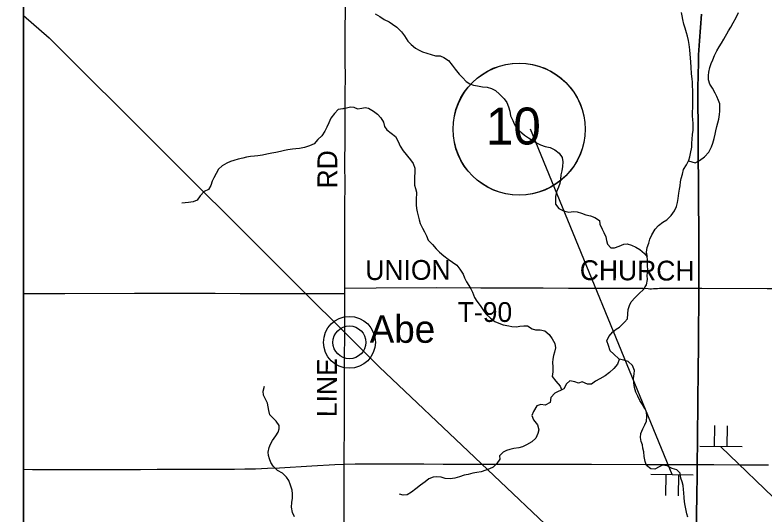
# Model space of a CAD drawing. Extents: x -87 to 2145, y -2128 to 440.
# Drawn here: x 29.3 to 86.1, y 141.5 to 179.2 of the extents above; entities that cross this region are included whole.
import ezdxf

# ---------------------------------------------------------------- set-up
doc = ezdxf.new("R2010")
doc.units = 0
for name, color, linetype in [('Default', 7, 'Continuous'), ('GM_X_County_Road', 7, 'Continuous'), ('GM_X_County_Road_Text', 7, 'Continuous'), ('GM_X_Minor_River', 7, 'Continuous'), ('GM_X_Rail_Line', 7, 'Continuous'), ('GM_X_State_Route', 7, 'Continuous'), ('GM_X_Township_Road', 7, 'Continuous'), ('GM_X_Township_Road_Text', 7, 'Continuous'), ('GM_X_Unincorporated', 7, 'Continuous'), ('GM_X_Unincorporated_Location', 7, 'Continuous'), ('GM_X_Unincorporated_Text', 7, 'Continuous'), ('SH_Border', 7, 'Continuous'), ('SH_Masking', 7, 'Continuous'), ('SH_Text', 7, 'Continuous'), ('SN_P_Signs', 7, 'Continuous')]:
    doc.layers.add(name, color=color, linetype=linetype)

msp = doc.modelspace()

# ---------------------------------------------------------------- linework, layer by layer
at = {"layer": 'Default'}
for points in [[(81.34, 179.285), (81.204, 177.288), (81.137, 176.207), (81.118, 175.748), (81.095, 174.567), (81.086, 173.828), (81.133, 165.478), (81.143, 162.575), (81.159, 158.544), (81.126, 154.308), (81.101, 152.208), (81.069, 150.109), (81.042, 147.025), (81.023, 145.206)], [(81.023, 145.206), (81.02, 144.532), (80.99, 142.712), (80.984, 141.58), (80.982, 140.76)]]:
    msp.add_lwpolyline(points, dxfattribs=at)
at = {"layer": 'GM_X_County_Road'}
msp.add_line((54.33, 158.142), (54.33, 158.557), dxfattribs=at)
for points in [[(54.33, 158.557), (54.332, 160.189), (54.341, 161.78), (54.345, 163.814), (54.343, 164.667), (54.349, 166.537), (54.346, 167.849), (54.354, 169.932), (54.365, 171.048), (54.368, 171.966), (54.37, 173.229), (54.377, 174.591), (54.371, 175.69), (54.372, 176.772), (54.371, 178.38), (54.378, 179.33), (54.383, 180.659), (54.385, 181.397), (54.382, 182.119), (54.385, 182.676), (54.403, 183.874), (54.393, 184.923)], [(54.29, 145.227), (54.293, 145.787), (54.3, 148.116), (54.302, 148.854), (54.305, 149.33), (54.307, 150.38), (54.312, 151.987), (54.321, 153.103), (54.328, 155.169), (54.325, 155.907), (54.33, 158.142)], [(54.287, 140.227), (54.291, 141.719), (54.294, 142.654), (54.295, 143.638), (54.292, 144.524), (54.29, 145.227)]]:
    msp.add_lwpolyline(points, dxfattribs=at)
at = {"layer": 'GM_X_Minor_River'}
for points in [[(56.632, 179.327), (56.979, 179.111), (57.325, 178.884), (57.683, 178.707), (57.951, 178.551), (58.268, 178.315), (58.632, 177.949), (58.866, 177.655), (59.109, 177.261), (59.354, 176.987), (59.69, 176.72), (59.958, 176.575), (60.217, 176.439), (60.546, 176.342), (60.876, 176.235), (61.206, 176.148), (61.567, 176.13), (61.826, 176.025), (62.193, 175.787), (62.477, 175.442), (62.701, 175.128), (62.984, 174.752), (63.24, 174.497), (63.535, 174.201), (63.813, 174.025), (64.072, 173.92), (64.392, 173.873), (64.752, 173.785), (65.124, 173.776), (65.433, 173.66), (65.752, 173.513), (66.058, 173.246), (66.412, 172.889), (66.596, 172.605), (66.73, 172.273), (66.823, 171.941), (66.886, 171.6), (67.049, 171.236), (67.154, 170.984), (67.367, 170.64), (67.939, 170.127), (68.236, 169.93), (68.534, 169.764), (68.901, 169.535), (69.16, 169.409), (69.519, 169.281), (69.879, 169.193), (70.237, 169.025), (70.573, 168.767), (70.787, 168.432), (70.851, 168.121), (70.823, 167.761), (70.765, 167.432), (70.708, 167.123), (70.661, 166.814), (70.613, 166.464), (70.507, 166.196), (70.378, 165.849), (70.28, 165.5), (70.283, 165.2), (70.297, 164.909), (70.551, 164.572), (70.899, 164.394), (71.29, 164.315), (71.653, 164.367), (71.924, 164.341), (72.263, 164.233), (72.602, 164.105), (72.943, 164.037), (73.272, 163.91), (73.618, 163.681), (73.663, 163.4), (73.825, 163.025), (73.95, 162.772), (74.094, 162.427), (74.158, 162.155), (74.233, 161.883), (74.478, 161.616), (74.759, 161.61), (75.114, 161.722), (75.459, 161.885), (75.721, 161.909), (76.051, 161.811), (76.369, 161.654), (76.677, 161.486), (77.022, 161.178), (77.246, 160.927)], [(76.225, 151.372), (76.212, 151.724), (76.25, 152.055), (76.265, 152.306), (76.133, 152.691), (75.797, 152.99), (75.478, 153.108), (75.118, 153.176), (74.694, 153.568), (74.428, 153.815), (74.306, 154.2), (74.183, 154.554), (74.331, 154.903), (74.63, 155.248), (74.896, 155.443), (75.151, 155.608), (75.511, 155.981), (75.758, 156.237), (75.776, 156.598), (75.793, 156.929), (75.891, 157.248), (76.027, 157.506), (76.336, 157.841), (76.634, 158.145), (76.952, 158.439), (77.191, 158.795), (77.261, 159.205), (77.247, 159.517), (77.286, 159.907), (77.264, 160.259), (77.261, 160.62), (77.24, 161.032), (77.186, 161.284), (77.233, 161.624), (77.361, 161.952), (77.428, 162.251), (77.596, 162.578), (77.837, 163.014), (78.084, 163.289), (78.412, 163.542), (78.738, 163.735), (79.046, 164.049), (79.305, 164.394), (79.463, 164.731), (79.53, 165.03), (79.588, 165.339), (79.637, 165.738), (79.684, 166.058), (79.73, 166.307), (79.766, 166.596), (79.822, 166.855), (79.92, 167.193), (79.998, 167.532), (80.207, 167.877), (80.386, 168.243), (80.462, 168.492), (80.518, 168.75), (80.608, 169.218), (80.615, 169.518), (80.652, 169.837), (80.68, 170.186), (80.708, 170.515), (80.719, 171.025), (80.695, 171.315), (80.671, 171.575), (80.668, 171.905), (80.695, 172.204), (80.691, 172.463), (80.698, 172.783), (80.697, 173.192), (80.685, 173.551), (80.681, 173.851), (80.668, 174.15), (80.643, 174.4), (80.602, 174.79), (80.573, 175.289), (80.551, 175.659), (80.518, 175.999), (80.504, 176.258), (80.471, 176.588), (80.41, 176.997), (80.356, 177.297), (80.284, 177.638), (80.209, 177.888), (80.126, 178.229), (80.022, 178.54), (79.929, 178.88), (79.876, 179.17), (79.831, 179.42)], [(80.365, 168.201), (80.884, 168.052), (81.21, 168.214), (81.588, 168.486), (81.897, 168.848), (82.117, 169.243), (82.214, 169.521), (82.313, 169.889), (82.39, 170.207), (82.436, 170.465), (82.524, 170.793), (82.59, 171.071), (82.657, 171.339), (82.705, 171.688), (82.731, 171.957), (82.747, 172.236), (82.733, 172.496), (82.638, 172.758), (82.524, 173.05), (82.389, 173.312), (82.196, 173.696), (81.982, 174), (81.878, 174.322), (81.886, 174.641), (81.902, 174.91), (81.98, 175.247), (82.087, 175.563), (82.204, 175.85), (82.342, 176.175), (82.511, 176.51), (82.678, 176.815), (82.866, 177.1), (83.054, 177.414), (83.39, 178.044), (83.567, 178.318), (83.755, 178.652), (83.986, 179.055), (84.165, 179.419)], [(54.271, 172.145), (54.182, 172.135), (53.84, 172.066), (53.558, 171.787), (53.286, 171.417), (53.114, 171.058), (52.982, 170.738), (52.821, 170.429), (52.589, 170.089), (52.297, 169.8), (52.004, 169.49), (51.652, 169.321), (51.28, 169.192), (50.908, 169.122), (50.627, 169.093), (50.376, 169.074), (50.024, 169.014), (49.762, 168.965), (49.461, 168.886), (49.099, 168.826), (48.807, 168.767), (48.435, 168.688), (48.094, 168.618), (47.742, 168.569), (47.491, 168.54), (47.199, 168.51), (46.878, 168.471), (46.596, 168.402), (46.264, 168.312), (45.933, 168.213), (45.681, 168.133), (45.389, 168.024), (45.047, 167.814), (44.765, 167.564), (44.584, 167.234), (44.422, 166.904), (44.291, 166.654), (44.189, 166.323), (43.997, 166.013), (43.686, 165.863), (43.383, 165.533), (43.141, 165.203), (42.84, 165.093), (42.498, 165.044), (42.247, 165.014), (41.985, 164.985)], [(54.271, 172.145), (54.765, 172.279), (55.016, 172.264), (55.284, 172.138), (55.617, 172.181), (55.87, 172.235), (56.13, 172.169), (56.517, 171.961), (56.813, 171.715), (57.049, 171.45), (57.253, 171.125), (57.336, 170.783), (57.511, 170.53), (57.837, 170.292), (58.164, 170.035), (58.376, 169.651), (58.519, 169.307), (58.763, 168.952), (59.311, 168.259), (59.516, 167.984), (59.629, 167.631), (59.631, 167.271), (59.615, 167.001), (59.608, 166.681), (59.621, 166.36), (59.695, 166.088), (59.76, 165.826), (59.746, 165.205), (59.749, 164.864), (59.773, 164.593), (59.817, 164.331), (59.881, 164.029), (59.975, 163.726), (60.049, 163.454), (60.222, 163.089), (60.367, 162.815), (60.521, 162.501), (60.655, 162.197), (60.979, 161.849), (61.254, 161.521), (61.509, 161.265), (61.846, 161.006), (62.162, 160.749), (62.489, 160.521), (62.816, 160.302), (63.05, 159.986), (63.293, 159.599), (63.408, 159.346), (63.562, 159.041), (63.727, 158.756), (63.872, 158.502), (63.997, 158.238), (64.159, 157.843), (64.334, 157.557), (64.588, 157.23), (64.793, 156.924), (65.017, 156.598), (65.362, 156.279), (65.698, 156.03), (66.007, 155.893), (66.337, 155.785), (66.747, 155.695), (66.997, 155.66), (67.339, 155.632), (67.591, 155.666), (67.893, 155.69), (68.165, 155.704), (68.522, 155.475), (68.782, 155.409), (69.123, 155.391), (69.484, 155.333), (69.81, 155.054), (70.034, 154.718), (70.247, 154.351), (70.28, 154.039), (70.223, 153.708), (70.147, 153.448), (70.1, 153.178), (70.075, 152.917), (70.087, 152.585), (70.099, 152.213), (70.041, 151.852), (70.326, 151.514), (70.639, 151.135), (70.754, 150.871), (70.767, 150.861)], [(75.09, 153.202), (75.117, 153.156), (74.979, 152.797), (74.72, 152.471), (74.382, 152.177), (74.045, 151.924), (73.647, 151.681), (73.322, 151.517), (73.015, 151.283), (72.724, 151.289), (72.305, 151.46), (72.041, 151.355), (71.752, 151.472), (71.382, 151.541), (71.115, 151.305), (70.916, 150.938), (70.245, 150.59), (69.946, 150.265), (69.888, 149.904), (69.511, 149.681), (69.171, 149.749), (68.887, 149.635), (68.616, 149.208), (68.509, 148.919), (68.623, 148.584), (68.937, 148.215), (69.018, 147.821), (68.962, 147.55), (68.794, 147.192), (68.496, 146.907), (68.089, 146.684), (67.804, 146.55), (67.521, 146.475), (67.127, 146.404), (66.845, 146.339), (66.571, 146.255), (66.317, 146.13), (66.06, 145.864), (66.064, 145.602), (65.856, 145.274), (65.569, 144.999), (65.305, 144.874), (65.021, 144.779), (64.666, 144.656), (64.333, 144.603), (64.031, 144.55), (63.687, 144.456), (63.373, 144.383), (63.009, 144.28), (62.655, 144.167), (62.302, 144.115), (61.94, 144.133), (61.621, 144.24), (61.279, 144.258), (61.018, 144.254), (60.703, 144.11), (60.417, 143.894), (60.059, 143.641), (59.722, 143.366), (59.384, 143.112), (59.068, 142.917), (58.756, 142.884), (58.476, 142.95)], [(50.533, 141.231), (50.363, 141.574), (50.294, 141.977), (50.315, 142.319), (50.376, 142.641), (50.377, 142.974), (50.338, 143.266), (50.208, 143.649), (50.088, 143.992), (49.928, 144.244), (49.617, 144.537), (49.226, 144.759), (48.915, 145.082), (48.725, 145.355), (48.636, 145.637), (48.556, 145.889), (48.536, 146.141), (48.608, 146.493), (48.709, 146.745), (48.85, 147.016), (49.112, 147.368), (49.274, 147.649), (49.365, 147.911), (49.355, 148.163), (49.145, 148.485), (48.895, 148.707), (48.654, 148.97), (48.565, 149.292), (48.486, 149.836), (48.306, 150.189), (48.176, 150.451), (48.156, 150.763), (48.248, 151.135)], [(80.327, 141.208), (80.242, 141.471), (80.17, 141.835), (80.125, 142.108), (80.071, 142.371), (80.038, 142.704), (80.025, 143.047), (79.99, 143.299), (79.957, 143.602), (79.893, 143.895), (79.788, 144.179), (79.736, 144.533), (79.48, 144.81), (79.141, 144.908), (78.763, 145.108), (78.402, 145.146), (78.148, 145.021), (77.812, 144.847), (77.521, 144.874), (77.175, 145.133), (77.091, 145.437), (77.008, 145.811), (76.976, 146.164), (76.912, 146.448), (76.877, 146.7), (76.792, 146.953), (76.728, 147.257), (76.744, 147.538), (76.913, 147.906), (77.071, 148.205), (77.178, 148.494), (77.215, 148.835), (77.192, 149.178), (77.067, 149.442), (76.873, 149.738), (76.688, 150.044), (76.525, 150.38), (76.371, 150.685), (76.278, 151.029), (76.225, 151.372)]]:
    msp.add_lwpolyline(points, dxfattribs=at)
at = {"layer": 'GM_X_Rail_Line'}
msp.add_lwpolyline([(30, 179.198), (31.946, 177.512), (56.944, 152.592), (71.417, 138.858)], dxfattribs=at)
at = {"layer": 'GM_X_State_Route'}
for points in [[(81.023, 145.206), (81.042, 147.025), (81.069, 150.109), (81.101, 152.208), (81.126, 154.308), (81.159, 158.544), (81.143, 162.575), (81.133, 165.478), (81.086, 173.828), (81.095, 174.567), (81.118, 175.748), (81.137, 176.207), (81.204, 177.288), (81.34, 179.285)], [(30, 144.836), (30.664, 144.833), (32.189, 144.83), (33.698, 144.829), (34.683, 144.823), (35.897, 144.82), (38.849, 144.833), (40.112, 144.837), (41.425, 144.848), (44.426, 144.854), (45.968, 144.854), (46.756, 144.862), (47.555, 144.884), (48.478, 144.914), (49.379, 144.956), (51.836, 145.094), (53.572, 145.196), (54.29, 145.227), (55.112, 145.249), (57.112, 145.248), (60.328, 145.252), (61.787, 145.238), (64.149, 145.231), (65.183, 145.232), (68.168, 145.232), (71.547, 145.222), (73.007, 145.225), (77.14, 145.21), (78.698, 145.212), (81.023, 145.206)], [(80.982, 140.76), (80.984, 141.58), (80.99, 142.712), (81.02, 144.532), (81.023, 145.206)], [(81.023, 145.206), (82.29, 145.202), (84.225, 145.183), (86.423, 145.167)]]:
    msp.add_lwpolyline(points, dxfattribs=at)
at = {"layer": 'GM_X_Township_Road'}
msp.add_line((54.33, 158.142), (54.33, 158.557), dxfattribs=at)
for points in [[(54.33, 158.557), (56.704, 158.571), (61.312, 158.59), (64.624, 158.579), (67.707, 158.583), (69.348, 158.573), (71.283, 158.564), (72.775, 158.557), (73.726, 158.562), (75.168, 158.554), (76.661, 158.554), (76.908, 158.544), (77.3, 158.517), (77.446, 158.51), (77.56, 158.508), (77.706, 158.514), (77.902, 158.529), (78.016, 158.535), (78.18, 158.541), (78.31, 158.544), (78.441, 158.544), (78.62, 158.543), (79.388, 158.546), (80.797, 158.545), (81.159, 158.544)], [(81.159, 158.544), (81.37, 158.543), (86.322, 158.523), (89.962, 158.532), (90.996, 158.531), (92.23, 158.525), (95.784, 158.511), (96.276, 158.508), (97.67, 158.501), (99.163, 158.494), (100.507, 158.495), (102.492, 158.494), (104.607, 158.495), (106.889, 158.497), (107.071, 158.491), (107.158, 158.475), (107.219, 158.455), (107.262, 158.421)], [(30, 158.152), (31.179, 158.151), (33.131, 158.154), (38.396, 158.168), (40.725, 158.177), (41.398, 158.177), (43.661, 158.165), (44.514, 158.163), (46.4, 158.16), (48.024, 158.158), (51.157, 158.146), (52.961, 158.139), (54.208, 158.142), (54.33, 158.142)]]:
    msp.add_lwpolyline(points, dxfattribs=at)
at = {"layer": 'GM_X_Unincorporated'}
for radius in [1.964, 1.245]:
    msp.add_circle((54.681, 154.45), radius, dxfattribs=at)
at = {"layer": 'GM_X_Unincorporated_Location'}
msp.add_line((54.681, 154.45), (54.681, 154.45), dxfattribs=at)
at = {"layer": 'SH_Border'}
for points in [[(10, 430), (30, 430), (30, 10), (10, 10)], [(30, 430), (670, 430), (670, 10), (30, 10)]]:
    msp.add_lwpolyline(points, close=True, dxfattribs=at)
at = {"layer": 'SH_Masking'}
msp.add_circle((67.547, 170.586), 5, dxfattribs=at)
at = {"layer": 'SH_Text'}
for p, q in [((79.118, 144.434), (68.399, 170.58)), ((82.826, 146.544), (96.803, 133.032))]:
    msp.add_line(p, q, dxfattribs=at)
msp.add_lwpolyline([(30, 430), (281.801, 430), (281.801, 10), (30, 10)], close=True, dxfattribs=at)
msp.add_circle((67.528, 170.594), 5, dxfattribs=at)
at = {"layer": 'SN_P_Signs'}
for p, q in [((82.346, 146.549), (82.363, 148.149)), ((83.306, 146.539), (83.323, 148.139)), ((84.426, 146.527), (81.226, 146.561)), ((82.826, 146.544), (82.826, 146.544)), ((82.826, 146.544), (82.826, 146.544)), ((77.518, 144.46), (80.718, 144.409)), ((78.638, 144.442), (78.613, 142.842)), ((79.118, 144.434), (79.118, 144.434)), ((79.118, 144.434), (79.118, 144.434)), ((79.598, 144.427), (79.572, 142.827))]:
    msp.add_line(p, q, dxfattribs=at)

# ---------------------------------------------------------------- texts
at = {"layer": 'GM_X_County_Road_Text'}
for s, rotation, p in [('RD', 90, (53.76, 166.099)), ('LINE', 89.6977, (53.716, 148.783))]:
    msp.add_text(s, height=1.5, rotation=rotation, dxfattribs=at).set_placement(p)
at = {"layer": 'GM_X_Township_Road_Text'}
for s, rotation, p in [('UNION', 0.2143, (55.887, 159.166)), ('CHURCH', 359.6886, (72.128, 159.166)), ('T-90', 0, (62.886, 155.994))]:
    msp.add_text(s, height=1.5, rotation=rotation, dxfattribs=at).set_placement(p)
at = {"layer": 'GM_X_Unincorporated_Text'}
msp.add_text('Abe', height=2.085, rotation=0, dxfattribs=at).set_placement((56.22, 154.416))
at = {"layer": 'SH_Text'}
msp.add_text('10', height=2.8, rotation=360, dxfattribs=at).set_placement((65.015, 169.426))

doc.saveas('drawing.dxf')
